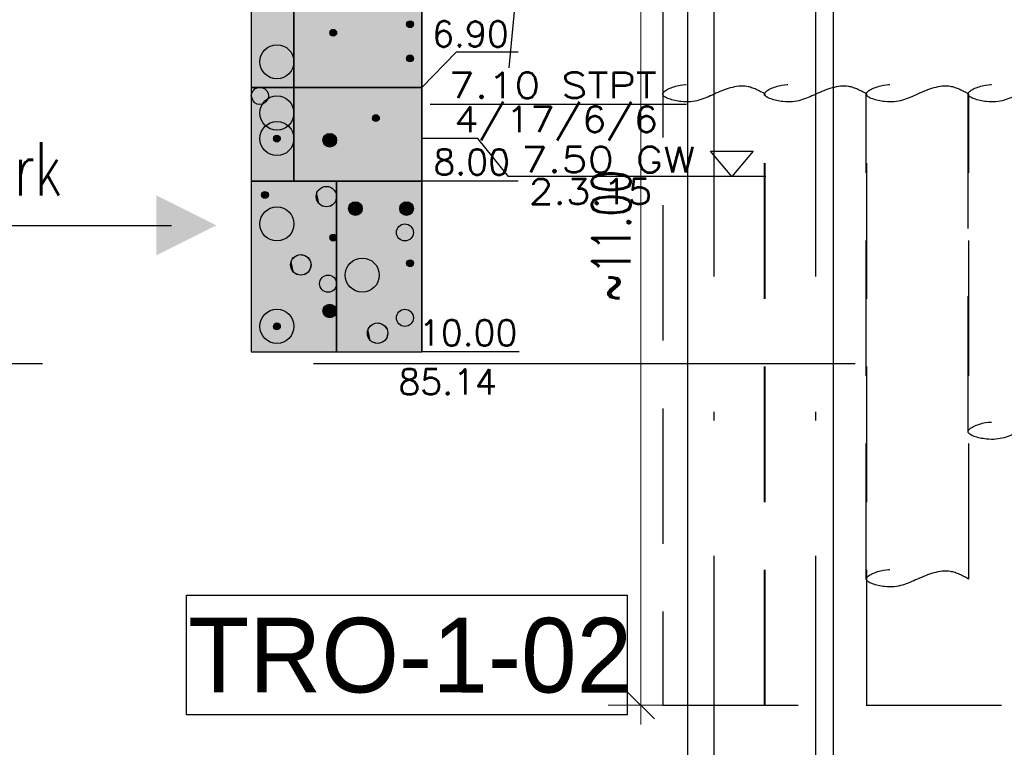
# Model space of a CAD drawing. Header units: metres. Extents: x 3458045 to 3462392, y 5482308 to 5484762.
# Tile 383 of 458: x 3461254 to 3461265, y 5483990 to 5483999. Entities that reach past the tile are written whole.
import ezdxf
from ezdxf.enums import TextEntityAlignment as Align

# ---------------------------------------------------------------- set-up
doc = ezdxf.new("R2010")
doc.units = ezdxf.units.M
doc.header["$PDMODE"] = 3
doc.header["$PDSIZE"] = 0.1
for name, pattern in [('AUSGEZOGEN', [2, 1, 1]), ('STRICHPUNKT2', [12.7, 6.35, -3.175, 0, -3.175]), ('VERDECKT', [9.525, 6.35, -3.175]), ('VERDECKT2', [4.7625, 3.175, -1.5875])]:
    doc.linetypes.add(name, pattern=pattern)
doc.layers.get('0').update_dxf_attribs({"linetype": 'CONTINUOUS'})
doc.layers.get('DEFPOINTS').update_dxf_attribs({"linetype": 'CONTINUOUS'})
for name, color, linetype in [('BAUER_BK 2014', 1, 'CONTINUOUS'), ('SP_BASF-Tunnel', 20, 'CONTINUOUS'), ('SP_BAUGRUBE-TEXT', 210, 'AUSGEZOGEN'), ('SP_BW5xx-SchutzbauwerkBASF', 7, 'VERDECKT2'), ('SP_TEXT', 2, 'CONTINUOUS'), ('SP_VERM', 1, 'CONTINUOUS'), ('WBExSyGr', 7, 'CONTINUOUS'), ('WBExSyTx', 7, 'CONTINUOUS'), ('WBObjGr', 7, 'CONTINUOUS'), ('WBObjSy', 7, 'CONTINUOUS'), ('WBObjTx', 7, 'CONTINUOUS')]:
    doc.layers.add(name, color=color, linetype=linetype)
doc.layers.add('SP_Höhenplan-Beschriftung-Linien', color=2, linetype='CONTINUOUS', lineweight=25)
doc.layers.add('SP_Höhenplan-Beschriftung-Linien-Bestandsgelände', color=7, linetype='CONTINUOUS', lineweight=25)
doc.styles.add('K_ISOCP', font='k_isocp.shx')
doc.styles.add('ROMANS', font='ROMANS')
doc.styles.add('SP_F', font='romans.shx', dxfattribs={"width": 0.7, "bigfont": 'sp_f.shx'})
doc.dimstyles.new('SOFI18$0', dxfattribs={"dimtxt": 1.8, "dimasz": 0.18, "dimexe": 0.9, "dimexo": 0.625, "dimgap": 0.486, "dimtad": 1, "dimdec": 3, "dimrnd": 0.001, "dimzin": 1, "dimdsep": 46, "dimtxsty": 'SP_F', "dimblk1": 'SOF_BEMSTR1', "dimblk2": 'SOF_BEMSTR2', "dimsah": 1, "dimcen": 1.8, "dimse1": 1, "dimse2": 1, "dimclrd": 1, "dimclre": 1, "dimclrt": 7, "dimaunit": 2, "dimazin": 0, "dimtfac": 1, "dimtdec": 3, "dimtmove": 0, "dimatfit": 3, "dimfxl": 1, "dimtolj": 1, "dimtzin": 0, "dimlwd": 0, "dimlwe": 0, "dimarcsym": 0})
doc.dimstyles.new('SOFI35$0', dxfattribs={"dimtxt": 3.5, "dimasz": 0.35, "dimexe": 0.9, "dimexo": 0.625, "dimgap": 0.945, "dimtad": 1, "dimdec": 3, "dimrnd": 0.001, "dimzin": 1, "dimdsep": 46, "dimtxsty": 'SP_F', "dimblk1": 'SOF_BEMSTR1', "dimblk2": 'SOF_BEMSTR2', "dimsah": 1, "dimcen": 3.5, "dimse1": 1, "dimse2": 1, "dimclrd": 1, "dimclre": 1, "dimclrt": 2, "dimaunit": 2, "dimazin": 0, "dimtfac": 1, "dimtdec": 3, "dimtmove": 0, "dimatfit": 3, "dimfxl": 1, "dimtolj": 1, "dimtzin": 0, "dimlwd": 0, "dimlwe": 0, "dimarcsym": 0})

# ---------------------------------------------------------------- blocks, each defined once
blk = doc.blocks.new('SOF_BEMSTR2')
at = {"color": 0, "linetype": 'ByBlock', "lineweight": -2}
for p, q in [((0, -20), (0, 8.5)), ((3.535, 3.535), (-3.535, -3.535)), ((-5, 0), (5, 0))]:
    blk.add_line(p, q, dxfattribs=at)
blk = doc.blocks.new('SOF_BEMSTR1')
at = {"color": 0, "linetype": 'ByBlock', "lineweight": -2}
for p, q in [((0, 20), (0, -8.5)), ((3.535, 3.535), (-3.535, -3.535)), ((-5, 0), (5, 0))]:
    blk.add_line(p, q, dxfattribs=at)
blk = doc.blocks.new('*D345')
at = {"layer": 'DEFPOINTS', "color": 0, "linetype": 'AUSGEZOGEN', "transparency": 16777216}
for p in [(3461253.184, 5483991.334), (3461263.184, 5483991.334), (3461263.184, 5483988.277)]:
    blk.add_point(p, dxfattribs=at)
at = {"layer": 'SP_VERM', "color": 1, "linetype": 'AUSGEZOGEN', "lineweight": 0, "transparency": 16777216}
blk.add_line((3461253.272, 5483988.277), (3461263.097, 5483988.277), dxfattribs=at)
at = {"layer": 'SP_VERM', "color": 1, "linetype": 'AUSGEZOGEN', "lineweight": 0, "transparency": 16777216, "xscale": 0.08750000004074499, "yscale": 0.08750000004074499, "zscale": 0.08750000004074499, "rotation": 180}
blk.add_blockref('SOF_BEMSTR2', (3461253.184, 5483988.277), dxfattribs=at)
at = {"layer": 'SP_VERM', "color": 1, "linetype": 'AUSGEZOGEN', "lineweight": 0, "transparency": 16777216, "xscale": 0.08750000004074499, "yscale": 0.08750000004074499, "zscale": 0.08750000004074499}
blk.add_blockref('SOF_BEMSTR1', (3461263.184, 5483988.277), dxfattribs=at)
at = {"layer": 'SP_VERM', "color": 2, "linetype": 'AUSGEZOGEN', "transparency": 16777216, "insert": (3461258.184, 5483988.951), "char_height": 0.875, "attachment_point": 5, "style": 'SP_F'}
blk.add_mtext('\\A1;\\A1;10.00{\\H.7x;\\S^ ;}', dxfattribs=at)
blk = doc.blocks.new('*D346')
at = {"layer": 'DEFPOINTS', "color": 0, "linetype": 'AUSGEZOGEN', "transparency": 16777216}
for p in [(3461263.184, 5483991.334), (3461273.184, 5483991.334), (3461273.184, 5483988.277)]:
    blk.add_point(p, dxfattribs=at)
at = {"layer": 'SP_VERM', "color": 1, "linetype": 'AUSGEZOGEN', "lineweight": 0, "transparency": 16777216}
blk.add_line((3461263.272, 5483988.277), (3461273.097, 5483988.277), dxfattribs=at)
at = {"layer": 'SP_VERM', "color": 1, "linetype": 'AUSGEZOGEN', "lineweight": 0, "transparency": 16777216, "xscale": 0.08750000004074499, "yscale": 0.08750000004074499, "zscale": 0.08750000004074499, "rotation": 180}
blk.add_blockref('SOF_BEMSTR2', (3461263.184, 5483988.277), dxfattribs=at)
at = {"layer": 'SP_VERM', "color": 1, "linetype": 'AUSGEZOGEN', "lineweight": 0, "transparency": 16777216, "xscale": 0.08750000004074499, "yscale": 0.08750000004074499, "zscale": 0.08750000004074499}
blk.add_blockref('SOF_BEMSTR1', (3461273.184, 5483988.277), dxfattribs=at)
at = {"layer": 'SP_VERM', "color": 2, "linetype": 'AUSGEZOGEN', "transparency": 16777216, "insert": (3461268.184, 5483988.951), "char_height": 0.875, "attachment_point": 5, "style": 'SP_F'}
blk.add_mtext('\\A1;\\A1;10.00{\\H.7x;\\S^ ;}', dxfattribs=at)
blk = doc.blocks.new('SOFI-PFV')
at = {"color": 0, "linetype": 'Continuous'}
blk.add_solid([(-0.0625, 0.125), (0.0625, 0.125), (0, 0)], dxfattribs=at)
blk = doc.blocks.new('*D436')
at = {"layer": 'DEFPOINTS', "color": 0, "linetype": 'AUSGEZOGEN', "transparency": 16777216}
for p in [(3461260.926, 5484001.787), (3461263.794, 5484001.787), (3461263.794, 5483990.787)]:
    blk.add_point(p, dxfattribs=at)
at = {"layer": 'SP_VERM', "color": 1, "linetype": 'AUSGEZOGEN', "lineweight": 0, "transparency": 16777216}
blk.add_line((3461260.926, 5483990.832), (3461260.926, 5484001.742), dxfattribs=at)
at = {"layer": 'SP_VERM', "color": 1, "linetype": 'AUSGEZOGEN', "lineweight": 0, "transparency": 16777216, "xscale": 0.0450000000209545, "yscale": 0.0450000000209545, "zscale": 0.0450000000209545}
for name, p, rotation in [('SOF_BEMSTR2', (3461260.926, 5484001.787), 90), ('SOF_BEMSTR1', (3461260.926, 5483990.787), 270)]:
    blk.add_blockref(name, p, dxfattribs=dict(at, rotation=rotation))
at = {"layer": 'SP_VERM', "color": 7, "linetype": 'AUSGEZOGEN', "transparency": 16777216, "insert": (3461260.579, 5483996.287), "char_height": 0.45, "attachment_point": 5, "rotation": 90, "style": 'SP_F'}
blk.add_mtext('\\A1;\\A1;~11.00', dxfattribs=at)
blk = doc.blocks.new('A$C78052E65')
at = {"layer": 'WBExSyGr', "color": 7, "linetype": 'Continuous'}
blk.add_lwpolyline([(0.0978, -7.1), (-2.9022, -7.1)], dxfattribs=at)
at = {"layer": 'WBExSyGr', "color": 5, "linetype": 'Continuous'}
for points in [[(-1.9849, -7.9458), (-2.3439, -7.5), (-2.9969, -7.5)], [(0.6309, -7.9458), (0.3809, -7.6458), (0.8809, -7.6458), (0.6309, -7.9458)], [(1.0308, -7.9458), (-1.9849, -7.9458)]]:
    blk.add_lwpolyline(points, dxfattribs=at)
at = {"layer": 'WBObjGr', "color": 7, "linetype": 'Continuous'}
for points in [[(-5, 0), (-5, -10)], [(-3, 0), (-3, -10)], [(-1.8712, -6.4864), (-2, -6.4864), (-2.6, -6.4864), (-3, -6.9)], [(-5, -6.9), (-3, -6.9)], [(-5, -8), (-3, -8)], [(-1.8712, -8), (-2, -8), (-2.6, -8), (-3, -8)], [(-5, -10), (-3, -10)], [(-1.8618, -10), (-2, -10), (-2.6, -10), (-3, -10)]]:
    blk.add_lwpolyline(points, dxfattribs=at)
at = {"layer": 'WBObjSy', "color": 2, "linetype": 'Continuous'}
for points in [[(-4.5, -6.9), (-4.5, -5.1), (-5, -5.1), (-5, -6.9), (-4.5, -6.9)], [(-4.5, -8), (-4.5, -6.9), (-5, -6.9), (-5, -8), (-4.5, -8)], [(-4, -10), (-4, -8), (-5, -8), (-5, -10), (-4, -10)]]:
    blk.add_lwpolyline(points, dxfattribs=at)
at = {"layer": 'WBObjSy', "color": 7, "linetype": 'Continuous'}
for points in [[(-3, -6.9), (-3, -5.1), (-5, -5.1), (-5, -6.9), (-3, -6.9)], [(-3, -8), (-3, -6.9), (-5, -6.9), (-5, -8), (-3, -8)], [(-5, -7), (-4.994, -6.969), (-4.98, -6.9412), (-4.958, -6.919), (-4.93, -6.9048), (-4.9, -6.9), (-4.868, -6.9048), (-4.84, -6.919), (-4.818, -6.9412), (-4.804, -6.969), (-4.8, -7), (-4.804, -7.031), (-4.818, -7.0588), (-4.84, -7.081), (-4.868, -7.0952), (-4.9, -7.1), (-4.93, -7.0952), (-4.958, -7.081), (-4.98, -7.0588), (-5, -7)], [(-3, -10), (-3, -8), (-5, -8), (-5, -10), (-3, -10)]]:
    blk.add_lwpolyline(points, dxfattribs=at)
at = {"layer": 'WBObjSy', "color": 30, "linetype": 'Continuous'}
for points in [[(-3, -6.9), (-3, -5.1), (-4.5, -5.1), (-4.5, -6.9), (-3, -6.9)], [(-3, -8), (-3, -6.9), (-4.5, -6.9), (-4.5, -8), (-3, -8)], [(-3, -10), (-3, -8), (-4, -8), (-4, -10), (-3, -10)]]:
    blk.add_lwpolyline(points, dxfattribs=at)
at = {"layer": 'WBObjSy', "color": 7, "linetype": 'Continuous'}
for centre, radius in [((-4.04, -6.26), 0.04), ((-3.14, -6.16), 0.04), ((-4.7, -6.6), 0.2), ((-3.14, -6.56), 0.04), ((-4.7, -7.2), 0.2), ((-3.54, -7.26), 0.04), ((-4.7, -7.5), 0.2), ((-4.7, -7.5), 0.04), ((-4.08, -7.52), 0.08), ((-4.12, -8.18), 0.12), ((-4.84, -8.16), 0.04), ((-4.7, -8.5), 0.2), ((-3.78, -8.32), 0.08), ((-3.18, -8.32), 0.08), ((-3.2, -8.6), 0.1), ((-4.04, -8.66), 0.04), ((-4.42, -8.98), 0.12), ((-3.7, -9.1), 0.2), ((-3.14, -8.96), 0.04), ((-4.1, -9.2), 0.1), ((-4.08, -9.52), 0.08), ((-4.7, -9.7), 0.2), ((-4.7, -9.7), 0.2), ((-3.2, -9.6), 0.1), ((-4.7, -9.7), 0.04), ((-3.52, -9.78), 0.12)]:
    blk.add_circle(centre, radius, dxfattribs=at)
at = {"layer": 'WBObjSy', "color": 50, "linetype": 'Continuous'}
for points in [[(-4.5, -6.9), (-4.5, -5.1), (-5, -6.9), (-5, -5.1)], [(-4.5, -8), (-4.5, -6.9), (-5, -8), (-5, -6.9)], [(-4, -10), (-4, -8), (-5, -10), (-5, -8)]]:
    blk.add_solid(points, dxfattribs=at)
at = {"layer": 'WBObjSy', "color": 30, "linetype": 'Continuous'}
for points in [[(-3, -6.9), (-3, -5.1), (-4.5, -6.9), (-4.5, -5.1)], [(-3, -8), (-3, -6.9), (-4.5, -8), (-4.5, -6.9)], [(-3, -10), (-3, -8), (-4, -10), (-4, -8)]]:
    blk.add_solid(points, dxfattribs=at)
at = {"layer": 'WBObjSy', "color": 7, "linetype": 'Continuous'}
for points in [[(-4.076, -6.2438), (-4.066, -6.2302), (-4.052, -6.222)], [(-4.076, -6.2438), (-4.052, -6.222), (-4.02, -6.2254)], [(-4.066, -6.2898), (-4.076, -6.2438), (-4.02, -6.2254)], [(-4.066, -6.2302), (-4.06, -6.2254), (-4.052, -6.222)], [(-4.02, -6.2254), (-4.008, -6.2836), (-4.066, -6.2898)], [(-4.052, -6.222), (-4.044, -6.2202), (-4.036, -6.2202)], [(-4.052, -6.222), (-4.036, -6.2202), (-4.02, -6.2254)], [(-4.036, -6.2202), (-4.028, -6.222), (-4.02, -6.2254)], [(-4.02, -6.2254), (-4.012, -6.2302), (-4.008, -6.2364)], [(-4.02, -6.2254), (-4.008, -6.2364), (-4, -6.2516)], [(-4.02, -6.2254), (-4, -6.2516), (-4.008, -6.2836)], [(-3.18, -6.16), (-3.178, -6.1516), (-3.176, -6.1438)], [(-3.176, -6.1762), (-3.18, -6.16), (-3.176, -6.1438)], [(-3.176, -6.1438), (-3.166, -6.1302), (-3.152, -6.122)], [(-3.176, -6.1438), (-3.152, -6.122), (-3.12, -6.1254)], [(-3.166, -6.1898), (-3.176, -6.1438), (-3.12, -6.1254)], [(-3.176, -6.1438), (-3.172, -6.1364), (-3.166, -6.1302)], [(-3.166, -6.1898), (-3.176, -6.1762), (-3.176, -6.1438)], [(-3.166, -6.1898), (-3.172, -6.1836), (-3.176, -6.1762)], [(-3.166, -6.1302), (-3.16, -6.1254), (-3.152, -6.122)], [(-3.12, -6.1254), (-3.108, -6.1836), (-3.166, -6.1898)], [(-3.108, -6.1836), (-3.136, -6.1998), (-3.166, -6.1898)], [(-3.152, -6.198), (-3.16, -6.1946), (-3.166, -6.1898)], [(-3.136, -6.1998), (-3.152, -6.198), (-3.166, -6.1898)], [(-3.152, -6.122), (-3.144, -6.1202), (-3.136, -6.1202)], [(-3.152, -6.122), (-3.136, -6.1202), (-3.12, -6.1254)], [(-3.136, -6.1998), (-3.144, -6.1998), (-3.152, -6.198)], [(-3.136, -6.1202), (-3.128, -6.122), (-3.12, -6.1254)], [(-3.108, -6.1836), (-3.12, -6.1946), (-3.136, -6.1998)], [(-3.12, -6.1946), (-3.128, -6.198), (-3.136, -6.1998)], [(-3.12, -6.1254), (-3.112, -6.1302), (-3.108, -6.1364)], [(-3.12, -6.1254), (-3.108, -6.1364), (-3.1, -6.1516)], [(-3.12, -6.1254), (-3.1, -6.1516), (-3.108, -6.1836)], [(-3.108, -6.1836), (-3.112, -6.1898), (-3.12, -6.1946)], [(-3.108, -6.1364), (-3.104, -6.1438), (-3.1, -6.1516)], [(-3.1, -6.1516), (-3.1, -6.1684), (-3.108, -6.1836)], [(-3.1, -6.1684), (-3.104, -6.1762), (-3.108, -6.1836)], [(-3.1, -6.1516), (-3.1, -6.16), (-3.1, -6.1684)], [(-4.08, -6.26), (-4.078, -6.2516), (-4.076, -6.2438)], [(-4.076, -6.2762), (-4.08, -6.26), (-4.076, -6.2438)], [(-4.076, -6.2438), (-4.072, -6.2364), (-4.066, -6.2302)], [(-4.066, -6.2898), (-4.076, -6.2762), (-4.076, -6.2438)], [(-4.066, -6.2898), (-4.072, -6.2836), (-4.076, -6.2762)], [(-4.008, -6.2836), (-4.036, -6.2998), (-4.066, -6.2898)], [(-4.052, -6.298), (-4.06, -6.2946), (-4.066, -6.2898)], [(-4.036, -6.2998), (-4.052, -6.298), (-4.066, -6.2898)], [(-4.036, -6.2998), (-4.044, -6.2998), (-4.052, -6.298)], [(-4.008, -6.2836), (-4.02, -6.2946), (-4.036, -6.2998)], [(-4.02, -6.2946), (-4.028, -6.298), (-4.036, -6.2998)], [(-4.008, -6.2836), (-4.012, -6.2898), (-4.02, -6.2946)], [(-4.008, -6.2364), (-4.004, -6.2438), (-4, -6.2516)], [(-4, -6.2516), (-4, -6.2684), (-4.008, -6.2836)], [(-4, -6.2684), (-4.004, -6.2762), (-4.008, -6.2836)], [(-4, -6.2516), (-4, -6.26), (-4, -6.2684)], [(-3.18, -6.56), (-3.178, -6.5516), (-3.176, -6.5438)], [(-3.176, -6.5762), (-3.18, -6.56), (-3.176, -6.5438)], [(-3.176, -6.5438), (-3.166, -6.5302), (-3.152, -6.522)], [(-3.176, -6.5438), (-3.152, -6.522), (-3.12, -6.5254)], [(-3.166, -6.5898), (-3.176, -6.5438), (-3.12, -6.5254)], [(-3.176, -6.5438), (-3.172, -6.5364), (-3.166, -6.5302)], [(-3.166, -6.5898), (-3.176, -6.5762), (-3.176, -6.5438)], [(-3.166, -6.5898), (-3.172, -6.5836), (-3.176, -6.5762)], [(-3.166, -6.5302), (-3.16, -6.5254), (-3.152, -6.522)], [(-3.12, -6.5254), (-3.108, -6.5836), (-3.166, -6.5898)], [(-3.152, -6.522), (-3.144, -6.5202), (-3.136, -6.5202)], [(-3.152, -6.522), (-3.136, -6.5202), (-3.12, -6.5254)], [(-3.136, -6.5202), (-3.128, -6.522), (-3.12, -6.5254)], [(-3.12, -6.5254), (-3.112, -6.5302), (-3.108, -6.5364)], [(-3.12, -6.5254), (-3.108, -6.5364), (-3.1, -6.5516)], [(-3.12, -6.5254), (-3.1, -6.5516), (-3.108, -6.5836)], [(-3.108, -6.5364), (-3.104, -6.5438), (-3.1, -6.5516)], [(-3.1, -6.5516), (-3.1, -6.5684), (-3.108, -6.5836)], [(-3.1, -6.5684), (-3.104, -6.5762), (-3.108, -6.5836)], [(-3.1, -6.5516), (-3.1, -6.56), (-3.1, -6.5684)], [(-3.108, -6.5836), (-3.136, -6.5998), (-3.166, -6.5898)], [(-3.152, -6.598), (-3.16, -6.5946), (-3.166, -6.5898)], [(-3.136, -6.5998), (-3.152, -6.598), (-3.166, -6.5898)], [(-3.136, -6.5998), (-3.144, -6.5998), (-3.152, -6.598)], [(-3.108, -6.5836), (-3.12, -6.5946), (-3.136, -6.5998)], [(-3.12, -6.5946), (-3.128, -6.598), (-3.136, -6.5998)], [(-3.108, -6.5836), (-3.112, -6.5898), (-3.12, -6.5946)], [(-3.58, -7.26), (-3.578, -7.2516), (-3.576, -7.2438)], [(-3.576, -7.2762), (-3.58, -7.26), (-3.576, -7.2438)], [(-3.576, -7.2438), (-3.566, -7.2302), (-3.552, -7.222)], [(-3.576, -7.2438), (-3.552, -7.222), (-3.52, -7.2254)], [(-3.566, -7.2898), (-3.576, -7.2438), (-3.52, -7.2254)], [(-3.576, -7.2438), (-3.572, -7.2364), (-3.566, -7.2302)], [(-3.566, -7.2898), (-3.576, -7.2762), (-3.576, -7.2438)], [(-3.566, -7.2302), (-3.56, -7.2254), (-3.552, -7.222)], [(-3.52, -7.2254), (-3.508, -7.2836), (-3.566, -7.2898)], [(-3.552, -7.222), (-3.544, -7.2202), (-3.536, -7.2202)], [(-3.552, -7.222), (-3.536, -7.2202), (-3.52, -7.2254)], [(-3.536, -7.2202), (-3.528, -7.222), (-3.52, -7.2254)], [(-3.52, -7.2254), (-3.512, -7.2302), (-3.508, -7.2364)], [(-3.52, -7.2254), (-3.508, -7.2364), (-3.5, -7.2516)], [(-3.52, -7.2254), (-3.5, -7.2516), (-3.508, -7.2836)], [(-3.508, -7.2364), (-3.504, -7.2438), (-3.5, -7.2516)], [(-3.5, -7.2516), (-3.5, -7.2684), (-3.508, -7.2836)], [(-3.5, -7.2684), (-3.504, -7.2762), (-3.508, -7.2836)], [(-3.5, -7.2516), (-3.5, -7.26), (-3.5, -7.2684)], [(-3.566, -7.2898), (-3.572, -7.2836), (-3.576, -7.2762)], [(-3.508, -7.2836), (-3.536, -7.2998), (-3.566, -7.2898)], [(-3.552, -7.298), (-3.56, -7.2946), (-3.566, -7.2898)], [(-3.536, -7.2998), (-3.552, -7.298), (-3.566, -7.2898)], [(-3.536, -7.2998), (-3.544, -7.2998), (-3.552, -7.298)], [(-3.508, -7.2836), (-3.52, -7.2946), (-3.536, -7.2998)], [(-3.52, -7.2946), (-3.528, -7.298), (-3.536, -7.2998)], [(-3.508, -7.2836), (-3.512, -7.2898), (-3.52, -7.2946)], [(-4.74, -7.5), (-4.738, -7.4916), (-4.736, -7.4838)], [(-4.736, -7.5162), (-4.74, -7.5), (-4.736, -7.4838)], [(-4.736, -7.4838), (-4.726, -7.4702), (-4.712, -7.462)], [(-4.736, -7.4838), (-4.712, -7.462), (-4.68, -7.4654)], [(-4.726, -7.5298), (-4.736, -7.4838), (-4.68, -7.4654)], [(-4.736, -7.4838), (-4.732, -7.4764), (-4.726, -7.4702)], [(-4.726, -7.5298), (-4.736, -7.5162), (-4.736, -7.4838)], [(-4.726, -7.4702), (-4.72, -7.4654), (-4.712, -7.462)], [(-4.68, -7.4654), (-4.668, -7.5236), (-4.726, -7.5298)], [(-4.712, -7.462), (-4.704, -7.4602), (-4.696, -7.4602)], [(-4.712, -7.462), (-4.696, -7.4602), (-4.68, -7.4654)], [(-4.696, -7.4602), (-4.688, -7.462), (-4.68, -7.4654)], [(-4.68, -7.4654), (-4.672, -7.4702), (-4.668, -7.4764)], [(-4.68, -7.4654), (-4.668, -7.4764), (-4.66, -7.4916)], [(-4.68, -7.4654), (-4.66, -7.4916), (-4.668, -7.5236)], [(-4.668, -7.4764), (-4.664, -7.4838), (-4.66, -7.4916)], [(-4.66, -7.4916), (-4.66, -7.5084), (-4.668, -7.5236)], [(-4.66, -7.4916), (-4.66, -7.5), (-4.66, -7.5084)], [(-4.16, -7.52), (-4.158, -7.5034), (-4.152, -7.4874)], [(-4.152, -7.5526), (-4.16, -7.52), (-4.152, -7.4874)], [(-4.152, -7.4874), (-4.134, -7.4606), (-4.104, -7.444)], [(-4.152, -7.4874), (-4.104, -7.444), (-4.04, -7.4508)], [(-4.134, -7.5794), (-4.152, -7.4874), (-4.04, -7.4508)], [(-4.152, -7.4874), (-4.144, -7.473), (-4.134, -7.4606)], [(-4.134, -7.5794), (-4.152, -7.5526), (-4.152, -7.4874)], [(-4.134, -7.4606), (-4.12, -7.4508), (-4.104, -7.444)], [(-4.04, -7.4508), (-4.016, -7.567), (-4.134, -7.5794)], [(-4.104, -7.444), (-4.088, -7.4404), (-4.072, -7.4404)], [(-4.104, -7.444), (-4.072, -7.4404), (-4.04, -7.4508)], [(-4.072, -7.4404), (-4.056, -7.444), (-4.04, -7.4508)], [(-4.04, -7.4508), (-4.026, -7.4606), (-4.016, -7.473)], [(-4.04, -7.4508), (-4.016, -7.473), (-4.002, -7.5034)], [(-4.04, -7.4508), (-4.002, -7.5034), (-4.016, -7.567)], [(-4.016, -7.473), (-4.006, -7.4874), (-4.002, -7.5034)], [(-4.726, -7.5298), (-4.732, -7.5236), (-4.736, -7.5162)], [(-4.668, -7.5236), (-4.696, -7.5398), (-4.726, -7.5298)], [(-4.712, -7.538), (-4.72, -7.5346), (-4.726, -7.5298)], [(-4.696, -7.5398), (-4.712, -7.538), (-4.726, -7.5298)], [(-4.696, -7.5398), (-4.704, -7.5398), (-4.712, -7.538)], [(-4.668, -7.5236), (-4.68, -7.5346), (-4.696, -7.5398)], [(-4.68, -7.5346), (-4.688, -7.538), (-4.696, -7.5398)], [(-4.668, -7.5236), (-4.672, -7.5298), (-4.68, -7.5346)], [(-4.66, -7.5084), (-4.664, -7.5162), (-4.668, -7.5236)], [(-4.134, -7.5794), (-4.144, -7.567), (-4.152, -7.5526)], [(-4.016, -7.567), (-4.072, -7.5996), (-4.134, -7.5794)], [(-4.104, -7.596), (-4.12, -7.5892), (-4.134, -7.5794)], [(-4.072, -7.5996), (-4.104, -7.596), (-4.134, -7.5794)], [(-4.072, -7.5996), (-4.088, -7.5996), (-4.104, -7.596)], [(-4.016, -7.567), (-4.04, -7.5892), (-4.072, -7.5996)], [(-4.04, -7.5892), (-4.056, -7.596), (-4.072, -7.5996)], [(-4.016, -7.567), (-4.026, -7.5794), (-4.04, -7.5892)], [(-4.002, -7.5034), (-4.002, -7.5366), (-4.016, -7.567)], [(-4.002, -7.5366), (-4.006, -7.5526), (-4.016, -7.567)], [(-4.002, -7.5034), (-4, -7.52), (-4.002, -7.5366)], [(-4.23, -8.1312), (-4.2, -8.0908), (-4.156, -8.0658)], [(-4.23, -8.1312), (-4.156, -8.0658), (-4.06, -8.076)], [(-4.2, -8.2692), (-4.23, -8.1312), (-4.06, -8.076)], [(-4.2, -8.0908), (-4.18, -8.076), (-4.156, -8.0658)], [(-4.06, -8.076), (-4.022, -8.2506), (-4.2, -8.2692)], [(-4.156, -8.0658), (-4.132, -8.0606), (-4.108, -8.0606)], [(-4.156, -8.0658), (-4.108, -8.0606), (-4.06, -8.076)], [(-4.108, -8.0606), (-4.082, -8.0658), (-4.06, -8.076)], [(-4.06, -8.076), (-4.04, -8.0908), (-4.022, -8.1094)], [(-4.06, -8.076), (-4.022, -8.1094), (-4.002, -8.155)], [(-4.06, -8.076), (-4.002, -8.155), (-4.022, -8.2506)], [(-4.88, -8.16), (-4.878, -8.1516), (-4.876, -8.1438)], [(-4.876, -8.1762), (-4.88, -8.16), (-4.876, -8.1438)], [(-4.876, -8.1438), (-4.866, -8.1302), (-4.852, -8.122)], [(-4.876, -8.1438), (-4.852, -8.122), (-4.82, -8.1254)], [(-4.866, -8.1898), (-4.876, -8.1438), (-4.82, -8.1254)], [(-4.876, -8.1438), (-4.872, -8.1364), (-4.866, -8.1302)], [(-4.866, -8.1898), (-4.876, -8.1762), (-4.876, -8.1438)], [(-4.866, -8.1898), (-4.872, -8.1836), (-4.876, -8.1762)], [(-4.866, -8.1302), (-4.86, -8.1254), (-4.852, -8.122)], [(-4.82, -8.1254), (-4.808, -8.1836), (-4.866, -8.1898)], [(-4.808, -8.1836), (-4.836, -8.1998), (-4.866, -8.1898)], [(-4.852, -8.198), (-4.86, -8.1946), (-4.866, -8.1898)], [(-4.836, -8.1998), (-4.852, -8.198), (-4.866, -8.1898)], [(-4.852, -8.122), (-4.844, -8.1202), (-4.836, -8.1202)], [(-4.852, -8.122), (-4.836, -8.1202), (-4.82, -8.1254)], [(-4.836, -8.1202), (-4.828, -8.122), (-4.82, -8.1254)], [(-4.808, -8.1836), (-4.82, -8.1946), (-4.836, -8.1998)], [(-4.82, -8.1254), (-4.812, -8.1302), (-4.808, -8.1364)], [(-4.82, -8.1254), (-4.808, -8.1364), (-4.8, -8.1516)], [(-4.82, -8.1254), (-4.8, -8.1516), (-4.808, -8.1836)], [(-4.808, -8.1836), (-4.812, -8.1898), (-4.82, -8.1946)], [(-4.808, -8.1364), (-4.804, -8.1438), (-4.8, -8.1516)], [(-4.8, -8.1516), (-4.8, -8.1684), (-4.808, -8.1836)], [(-4.8, -8.1684), (-4.804, -8.1762), (-4.808, -8.1836)], [(-4.8, -8.1516), (-4.8, -8.16), (-4.8, -8.1684)], [(-4.24, -8.18), (-4.238, -8.155), (-4.23, -8.1312)], [(-4.23, -8.2288), (-4.24, -8.18), (-4.23, -8.1312)], [(-4.23, -8.1312), (-4.216, -8.1094), (-4.2, -8.0908)], [(-4.2, -8.2692), (-4.23, -8.2288), (-4.23, -8.1312)], [(-4.022, -8.1094), (-4.01, -8.1312), (-4.002, -8.155)], [(-4.002, -8.155), (-4.002, -8.205), (-4.022, -8.2506)], [(-4.002, -8.155), (-4, -8.18), (-4.002, -8.205)], [(-4.836, -8.1998), (-4.844, -8.1998), (-4.852, -8.198)], [(-4.82, -8.1946), (-4.828, -8.198), (-4.836, -8.1998)], [(-4.2, -8.2692), (-4.216, -8.2506), (-4.23, -8.2288)], [(-4.022, -8.2506), (-4.108, -8.2994), (-4.2, -8.2692)], [(-4.156, -8.2942), (-4.18, -8.284), (-4.2, -8.2692)], [(-4.108, -8.2994), (-4.156, -8.2942), (-4.2, -8.2692)], [(-4.108, -8.2994), (-4.132, -8.2994), (-4.156, -8.2942)], [(-4.022, -8.2506), (-4.06, -8.284), (-4.108, -8.2994)], [(-4.06, -8.284), (-4.082, -8.2942), (-4.108, -8.2994)], [(-4.022, -8.2506), (-4.04, -8.2692), (-4.06, -8.284)], [(-4.002, -8.205), (-4.01, -8.2288), (-4.022, -8.2506)], [(-3.86, -8.32), (-3.858, -8.3034), (-3.852, -8.2874)], [(-3.852, -8.3526), (-3.86, -8.32), (-3.852, -8.2874)], [(-3.852, -8.2874), (-3.834, -8.2606), (-3.804, -8.244)], [(-3.852, -8.2874), (-3.804, -8.244), (-3.74, -8.2508)], [(-3.834, -8.3794), (-3.852, -8.2874), (-3.74, -8.2508)], [(-3.852, -8.2874), (-3.844, -8.273), (-3.834, -8.2606)], [(-3.834, -8.3794), (-3.852, -8.3526), (-3.852, -8.2874)], [(-3.834, -8.2606), (-3.82, -8.2508), (-3.804, -8.244)], [(-3.74, -8.2508), (-3.716, -8.367), (-3.834, -8.3794)], [(-3.804, -8.244), (-3.788, -8.2404), (-3.772, -8.2404)], [(-3.804, -8.244), (-3.772, -8.2404), (-3.74, -8.2508)], [(-3.772, -8.2404), (-3.756, -8.244), (-3.74, -8.2508)], [(-3.74, -8.2508), (-3.726, -8.2606), (-3.716, -8.273)], [(-3.74, -8.2508), (-3.716, -8.273), (-3.702, -8.3034)], [(-3.74, -8.2508), (-3.702, -8.3034), (-3.716, -8.367)], [(-3.716, -8.273), (-3.706, -8.2874), (-3.702, -8.3034)], [(-3.702, -8.3034), (-3.702, -8.3366), (-3.716, -8.367)], [(-3.702, -8.3034), (-3.7, -8.32), (-3.702, -8.3366)], [(-3.26, -8.32), (-3.258, -8.3034), (-3.252, -8.2874)], [(-3.252, -8.3526), (-3.26, -8.32), (-3.252, -8.2874)], [(-3.252, -8.2874), (-3.234, -8.2606), (-3.204, -8.244)], [(-3.252, -8.2874), (-3.204, -8.244), (-3.14, -8.2508)], [(-3.234, -8.3794), (-3.252, -8.2874), (-3.14, -8.2508)], [(-3.252, -8.2874), (-3.244, -8.273), (-3.234, -8.2606)], [(-3.234, -8.3794), (-3.252, -8.3526), (-3.252, -8.2874)], [(-3.234, -8.2606), (-3.22, -8.2508), (-3.204, -8.244)], [(-3.14, -8.2508), (-3.116, -8.367), (-3.234, -8.3794)], [(-3.204, -8.244), (-3.188, -8.2404), (-3.172, -8.2404)], [(-3.204, -8.244), (-3.172, -8.2404), (-3.14, -8.2508)], [(-3.172, -8.2404), (-3.156, -8.244), (-3.14, -8.2508)], [(-3.14, -8.2508), (-3.126, -8.2606), (-3.116, -8.273)], [(-3.14, -8.2508), (-3.116, -8.273), (-3.102, -8.3034)], [(-3.14, -8.2508), (-3.102, -8.3034), (-3.116, -8.367)], [(-3.116, -8.273), (-3.106, -8.2874), (-3.102, -8.3034)], [(-3.102, -8.3034), (-3.102, -8.3366), (-3.116, -8.367)], [(-3.102, -8.3034), (-3.1, -8.32), (-3.102, -8.3366)], [(-3.834, -8.3794), (-3.844, -8.367), (-3.852, -8.3526)], [(-3.716, -8.367), (-3.772, -8.3996), (-3.834, -8.3794)], [(-3.804, -8.396), (-3.82, -8.3892), (-3.834, -8.3794)], [(-3.772, -8.3996), (-3.804, -8.396), (-3.834, -8.3794)], [(-3.772, -8.3996), (-3.788, -8.3996), (-3.804, -8.396)], [(-3.716, -8.367), (-3.74, -8.3892), (-3.772, -8.3996)], [(-3.74, -8.3892), (-3.756, -8.396), (-3.772, -8.3996)], [(-3.716, -8.367), (-3.726, -8.3794), (-3.74, -8.3892)], [(-3.702, -8.3366), (-3.706, -8.3526), (-3.716, -8.367)], [(-3.234, -8.3794), (-3.244, -8.367), (-3.252, -8.3526)], [(-3.116, -8.367), (-3.172, -8.3996), (-3.234, -8.3794)], [(-3.204, -8.396), (-3.22, -8.3892), (-3.234, -8.3794)], [(-3.172, -8.3996), (-3.204, -8.396), (-3.234, -8.3794)], [(-3.172, -8.3996), (-3.188, -8.3996), (-3.204, -8.396)], [(-3.116, -8.367), (-3.14, -8.3892), (-3.172, -8.3996)], [(-3.14, -8.3892), (-3.156, -8.396), (-3.172, -8.3996)], [(-3.116, -8.367), (-3.126, -8.3794), (-3.14, -8.3892)], [(-3.102, -8.3366), (-3.106, -8.3526), (-3.116, -8.367)], [(-4.08, -8.66), (-4.078, -8.6516), (-4.076, -8.6438)], [(-4.076, -8.6762), (-4.08, -8.66), (-4.076, -8.6438)], [(-4.076, -8.6438), (-4.066, -8.6302), (-4.052, -8.622)], [(-4.076, -8.6438), (-4.052, -8.622), (-4.02, -8.6254)], [(-4.066, -8.6898), (-4.076, -8.6438), (-4.02, -8.6254)], [(-4.076, -8.6438), (-4.072, -8.6364), (-4.066, -8.6302)], [(-4.066, -8.6898), (-4.076, -8.6762), (-4.076, -8.6438)], [(-4.066, -8.6302), (-4.06, -8.6254), (-4.052, -8.622)], [(-4.02, -8.6254), (-4.008, -8.6836), (-4.066, -8.6898)], [(-4.052, -8.622), (-4.044, -8.6202), (-4.036, -8.6202)], [(-4.052, -8.622), (-4.036, -8.6202), (-4.02, -8.6254)], [(-4.036, -8.6202), (-4.028, -8.622), (-4.02, -8.6254)], [(-4.02, -8.6254), (-4.012, -8.6302), (-4.008, -8.6364)], [(-4.02, -8.6254), (-4.008, -8.6364), (-4, -8.6516)], [(-4.02, -8.6254), (-4, -8.6516), (-4.008, -8.6836)], [(-4.008, -8.6364), (-4.004, -8.6438), (-4, -8.6516)], [(-4, -8.6516), (-4, -8.6684), (-4.008, -8.6836)], [(-4, -8.6516), (-4, -8.66), (-4, -8.6684)], [(-4.066, -8.6898), (-4.072, -8.6836), (-4.076, -8.6762)], [(-4.008, -8.6836), (-4.036, -8.6998), (-4.066, -8.6898)], [(-4.052, -8.698), (-4.06, -8.6946), (-4.066, -8.6898)], [(-4.036, -8.6998), (-4.052, -8.698), (-4.066, -8.6898)], [(-4.036, -8.6998), (-4.044, -8.6998), (-4.052, -8.698)], [(-4.008, -8.6836), (-4.02, -8.6946), (-4.036, -8.6998)], [(-4.02, -8.6946), (-4.028, -8.698), (-4.036, -8.6998)], [(-4.008, -8.6836), (-4.012, -8.6898), (-4.02, -8.6946)], [(-4, -8.6684), (-4.004, -8.6762), (-4.008, -8.6836)], [(-4.53, -8.9312), (-4.5, -8.8908), (-4.456, -8.8658)], [(-4.53, -8.9312), (-4.456, -8.8658), (-4.36, -8.876)], [(-4.5, -9.0692), (-4.53, -8.9312), (-4.36, -8.876)], [(-4.5, -8.8908), (-4.48, -8.876), (-4.456, -8.8658)], [(-4.36, -8.876), (-4.322, -9.0506), (-4.5, -9.0692)], [(-4.456, -8.8658), (-4.432, -8.8606), (-4.408, -8.8606)], [(-4.456, -8.8658), (-4.408, -8.8606), (-4.36, -8.876)], [(-4.408, -8.8606), (-4.382, -8.8658), (-4.36, -8.876)], [(-4.36, -8.876), (-4.34, -8.8908), (-4.322, -8.9094)], [(-4.36, -8.876), (-4.322, -8.9094), (-4.302, -8.955)], [(-4.36, -8.876), (-4.302, -8.955), (-4.322, -9.0506)], [(-4.54, -8.98), (-4.538, -8.955), (-4.53, -8.9312)], [(-4.53, -9.0288), (-4.54, -8.98), (-4.53, -8.9312)], [(-4.53, -8.9312), (-4.516, -8.9094), (-4.5, -8.8908)], [(-4.5, -9.0692), (-4.53, -9.0288), (-4.53, -8.9312)], [(-4.322, -8.9094), (-4.31, -8.9312), (-4.302, -8.955)], [(-4.302, -8.955), (-4.302, -9.005), (-4.322, -9.0506)], [(-4.302, -8.955), (-4.3, -8.98), (-4.302, -9.005)], [(-3.18, -8.96), (-3.178, -8.9516), (-3.176, -8.9438)], [(-3.176, -8.9762), (-3.18, -8.96), (-3.176, -8.9438)], [(-3.176, -8.9438), (-3.166, -8.9302), (-3.152, -8.922)], [(-3.176, -8.9438), (-3.152, -8.922), (-3.12, -8.9254)], [(-3.166, -8.9898), (-3.176, -8.9438), (-3.12, -8.9254)], [(-3.176, -8.9438), (-3.172, -8.9364), (-3.166, -8.9302)], [(-3.166, -8.9898), (-3.176, -8.9762), (-3.176, -8.9438)], [(-3.166, -8.9898), (-3.172, -8.9836), (-3.176, -8.9762)], [(-3.166, -8.9302), (-3.16, -8.9254), (-3.152, -8.922)], [(-3.12, -8.9254), (-3.108, -8.9836), (-3.166, -8.9898)], [(-3.108, -8.9836), (-3.136, -8.9998), (-3.166, -8.9898)], [(-3.152, -8.998), (-3.16, -8.9946), (-3.166, -8.9898)], [(-3.136, -8.9998), (-3.152, -8.998), (-3.166, -8.9898)], [(-3.152, -8.922), (-3.144, -8.9202), (-3.136, -8.9202)], [(-3.152, -8.922), (-3.136, -8.9202), (-3.12, -8.9254)], [(-3.136, -8.9998), (-3.144, -8.9998), (-3.152, -8.998)], [(-3.136, -8.9202), (-3.128, -8.922), (-3.12, -8.9254)], [(-3.108, -8.9836), (-3.12, -8.9946), (-3.136, -8.9998)], [(-3.12, -8.9946), (-3.128, -8.998), (-3.136, -8.9998)], [(-3.12, -8.9254), (-3.112, -8.9302), (-3.108, -8.9364)], [(-3.12, -8.9254), (-3.108, -8.9364), (-3.1, -8.9516)], [(-3.12, -8.9254), (-3.1, -8.9516), (-3.108, -8.9836)], [(-3.108, -8.9836), (-3.112, -8.9898), (-3.12, -8.9946)], [(-3.108, -8.9364), (-3.104, -8.9438), (-3.1, -8.9516)], [(-3.1, -8.9516), (-3.1, -8.9684), (-3.108, -8.9836)], [(-3.1, -8.9684), (-3.104, -8.9762), (-3.108, -8.9836)], [(-3.1, -8.9516), (-3.1, -8.96), (-3.1, -8.9684)], [(-4.5, -9.0692), (-4.516, -9.0506), (-4.53, -9.0288)], [(-4.322, -9.0506), (-4.408, -9.0994), (-4.5, -9.0692)], [(-4.456, -9.0942), (-4.48, -9.084), (-4.5, -9.0692)], [(-4.408, -9.0994), (-4.456, -9.0942), (-4.5, -9.0692)], [(-4.408, -9.0994), (-4.432, -9.0994), (-4.456, -9.0942)], [(-4.322, -9.0506), (-4.36, -9.084), (-4.408, -9.0994)], [(-4.36, -9.084), (-4.382, -9.0942), (-4.408, -9.0994)], [(-4.322, -9.0506), (-4.34, -9.0692), (-4.36, -9.084)], [(-4.302, -9.005), (-4.31, -9.0288), (-4.322, -9.0506)], [(-4.152, -9.4874), (-4.134, -9.4606), (-4.104, -9.444)], [(-4.152, -9.4874), (-4.104, -9.444), (-4.04, -9.4508)], [(-4.134, -9.5794), (-4.152, -9.4874), (-4.04, -9.4508)], [(-4.152, -9.4874), (-4.144, -9.473), (-4.134, -9.4606)], [(-4.134, -9.4606), (-4.12, -9.4508), (-4.104, -9.444)], [(-4.04, -9.4508), (-4.016, -9.567), (-4.134, -9.5794)], [(-4.104, -9.444), (-4.088, -9.4404), (-4.072, -9.4404)], [(-4.104, -9.444), (-4.072, -9.4404), (-4.04, -9.4508)], [(-4.072, -9.4404), (-4.056, -9.444), (-4.04, -9.4508)], [(-4.04, -9.4508), (-4.026, -9.4606), (-4.016, -9.473)], [(-4.04, -9.4508), (-4.016, -9.473), (-4.002, -9.5034)], [(-4.04, -9.4508), (-4.002, -9.5034), (-4.016, -9.567)], [(-4.16, -9.52), (-4.158, -9.5034), (-4.152, -9.4874)], [(-4.152, -9.5526), (-4.16, -9.52), (-4.152, -9.4874)], [(-4.134, -9.5794), (-4.152, -9.5526), (-4.152, -9.4874)], [(-4.134, -9.5794), (-4.144, -9.567), (-4.152, -9.5526)], [(-4.016, -9.567), (-4.072, -9.5996), (-4.134, -9.5794)], [(-4.016, -9.567), (-4.04, -9.5892), (-4.072, -9.5996)], [(-4.016, -9.567), (-4.026, -9.5794), (-4.04, -9.5892)], [(-4.016, -9.473), (-4.006, -9.4874), (-4.002, -9.5034)], [(-4.002, -9.5034), (-4.002, -9.5366), (-4.016, -9.567)], [(-4.002, -9.5366), (-4.006, -9.5526), (-4.016, -9.567)], [(-4.002, -9.5034), (-4, -9.52), (-4.002, -9.5366)], [(-4.74, -9.7), (-4.738, -9.6916), (-4.736, -9.6838)], [(-4.736, -9.7162), (-4.74, -9.7), (-4.736, -9.6838)], [(-4.736, -9.6838), (-4.726, -9.6702), (-4.712, -9.662)], [(-4.736, -9.6838), (-4.712, -9.662), (-4.68, -9.6654)], [(-4.726, -9.7298), (-4.736, -9.6838), (-4.68, -9.6654)], [(-4.736, -9.6838), (-4.732, -9.6764), (-4.726, -9.6702)], [(-4.726, -9.7298), (-4.736, -9.7162), (-4.736, -9.6838)], [(-4.726, -9.6702), (-4.72, -9.6654), (-4.712, -9.662)], [(-4.68, -9.6654), (-4.668, -9.7236), (-4.726, -9.7298)], [(-4.712, -9.662), (-4.704, -9.6602), (-4.696, -9.6602)], [(-4.712, -9.662), (-4.696, -9.6602), (-4.68, -9.6654)], [(-4.696, -9.6602), (-4.688, -9.662), (-4.68, -9.6654)], [(-4.68, -9.6654), (-4.672, -9.6702), (-4.668, -9.6764)], [(-4.68, -9.6654), (-4.668, -9.6764), (-4.66, -9.6916)], [(-4.68, -9.6654), (-4.66, -9.6916), (-4.668, -9.7236)], [(-4.668, -9.6764), (-4.664, -9.6838), (-4.66, -9.6916)], [(-4.104, -9.596), (-4.12, -9.5892), (-4.134, -9.5794)], [(-4.072, -9.5996), (-4.104, -9.596), (-4.134, -9.5794)], [(-4.072, -9.5996), (-4.088, -9.5996), (-4.104, -9.596)], [(-4.04, -9.5892), (-4.056, -9.596), (-4.072, -9.5996)], [(-3.63, -9.7312), (-3.6, -9.6908), (-3.556, -9.6658)], [(-3.63, -9.7312), (-3.556, -9.6658), (-3.46, -9.676)], [(-3.6, -9.8692), (-3.63, -9.7312), (-3.46, -9.676)], [(-3.63, -9.7312), (-3.616, -9.7094), (-3.6, -9.6908)], [(-3.6, -9.6908), (-3.58, -9.676), (-3.556, -9.6658)], [(-3.46, -9.676), (-3.422, -9.8506), (-3.6, -9.8692)], [(-3.556, -9.6658), (-3.532, -9.6606), (-3.508, -9.6606)], [(-3.556, -9.6658), (-3.508, -9.6606), (-3.46, -9.676)], [(-3.508, -9.6606), (-3.482, -9.6658), (-3.46, -9.676)], [(-3.46, -9.676), (-3.44, -9.6908), (-3.422, -9.7094)], [(-3.46, -9.676), (-3.422, -9.7094), (-3.402, -9.755)], [(-3.46, -9.676), (-3.402, -9.755), (-3.422, -9.8506)], [(-4.726, -9.7298), (-4.732, -9.7236), (-4.736, -9.7162)], [(-4.668, -9.7236), (-4.696, -9.7398), (-4.726, -9.7298)], [(-4.712, -9.738), (-4.72, -9.7346), (-4.726, -9.7298)], [(-4.696, -9.7398), (-4.712, -9.738), (-4.726, -9.7298)], [(-4.696, -9.7398), (-4.704, -9.7398), (-4.712, -9.738)], [(-4.668, -9.7236), (-4.68, -9.7346), (-4.696, -9.7398)], [(-4.68, -9.7346), (-4.688, -9.738), (-4.696, -9.7398)], [(-4.668, -9.7236), (-4.672, -9.7298), (-4.68, -9.7346)], [(-4.66, -9.6916), (-4.66, -9.7084), (-4.668, -9.7236)], [(-4.66, -9.7084), (-4.664, -9.7162), (-4.668, -9.7236)], [(-4.66, -9.6916), (-4.66, -9.7), (-4.66, -9.7084)], [(-3.64, -9.78), (-3.638, -9.755), (-3.63, -9.7312)], [(-3.63, -9.8288), (-3.64, -9.78), (-3.63, -9.7312)], [(-3.6, -9.8692), (-3.63, -9.8288), (-3.63, -9.7312)], [(-3.422, -9.7094), (-3.41, -9.7312), (-3.402, -9.755)], [(-3.402, -9.755), (-3.402, -9.805), (-3.422, -9.8506)], [(-3.402, -9.805), (-3.41, -9.8288), (-3.422, -9.8506)], [(-3.402, -9.755), (-3.4, -9.78), (-3.402, -9.805)], [(-3.6, -9.8692), (-3.616, -9.8506), (-3.63, -9.8288)], [(-3.422, -9.8506), (-3.508, -9.8994), (-3.6, -9.8692)], [(-3.556, -9.8942), (-3.58, -9.884), (-3.6, -9.8692)], [(-3.508, -9.8994), (-3.556, -9.8942), (-3.6, -9.8692)], [(-3.508, -9.8994), (-3.532, -9.8994), (-3.556, -9.8942)], [(-3.422, -9.8506), (-3.46, -9.884), (-3.508, -9.8994)], [(-3.46, -9.884), (-3.482, -9.8942), (-3.508, -9.8994)], [(-3.422, -9.8506), (-3.44, -9.8692), (-3.46, -9.884)]]:
    blk.add_solid(points, dxfattribs=at)
at = {"layer": 'WBExSyTx', "color": 7, "style": 'ROMANS'}
for s, height, width, p, p2 in [(' 7.10 STPT ', 0.299156, 0.99844, (-2.9322, -7.0252), (-0.0022, -7.0252)), ('4/17/6/6 ', 0.29916, 0.984266, (-2.6242, -7.4244), (-0.0022, -7.4244))]:
    blk.add_text(s, height=height, dxfattribs=dict(at, width=width)).set_placement(p, p2, align=Align.FIT)
at = {"layer": 'WBExSyTx', "color": 5, "style": 'ROMANS'}
for s, width, p, p2 in [(' 7.50 GW ', 0.999328, (-2.0849, -7.8959), (0.4491, -7.8959)), ('2.3.15 ', 0.974643, (-1.7492, -8.2702), (-0.0692, -8.2702))]:
    blk.add_text(s, height=0.29916, dxfattribs=dict(at, width=width)).set_placement(p, p2, align=Align.FIT)
at = {"layer": 'WBObjTx', "color": 7, "style": 'ROMANS'}
for s, p in [('6.90', (-2.8805, -6.4233)), ('8.00', (-2.8663, -7.9252)), ('10.00', (-3.0359, -9.9252)), ('85.14', (-3.2762, -10.4992))]:
    blk.add_text(s, height=0.29916, dxfattribs=at).set_placement(p)

msp = doc.modelspace()

# ---------------------------------------------------------------- linework, layer by layer
at = {"layer": 'SP_BASF-Tunnel', "linetype": 'STRICHPUNKT2', "ltscale": 0.5}
msp.add_line((3461260.1798, 5484006.7959), (3461259.3811, 5483998.2578), dxfattribs=at)
at = {"layer": 'SP_BAUGRUBE-TEXT', "linetype": 'AUSGEZOGEN'}
msp.add_line((3461225.364, 5483996.4098), (3461255.4271, 5483996.4098), dxfattribs=at)
at = {"layer": 'SP_BW5xx-SchutzbauwerkBASF', "linetype": 'STRICHPUNKT2', "ltscale": 0.5}
for p, q in [((3461261.7844, 5483989.3627), (3461261.7844, 5484006.6478)), ((3461262.9764, 5483989.3627), (3461262.9764, 5484006.6478))]:
    msp.add_line(p, q, dxfattribs=at)
at = {"layer": 'SP_BW5xx-SchutzbauwerkBASF', "linetype": 'VERDECKT2', "ltscale": 0.5}
for p, q in [((3461261.1844, 5484006.1718), (3461261.1844, 5483990.7872)), ((3461262.3764, 5483990.7872), (3461262.3764, 5483997.9473)), ((3461262.3844, 5483990.7872), (3461262.3844, 5483997.9473)), ((3461263.5684, 5483992.2651), (3461263.5684, 5483997.9473)), ((3461263.5764, 5483990.7872), (3461263.5764, 5483997.9473)), ((3461264.7604, 5483993.9928), (3461264.7604, 5483997.9473)), ((3461264.7684, 5483992.2651), (3461264.7684, 5483997.9473)), ((3461261.1844, 5483990.7872), (3461311.5784, 5483990.7872))]:
    msp.add_line(p, q, dxfattribs=at)
for points in [[(3461262.3844, 5483997.9473), (3461262.1701, 5483998.0373), (3461261.7844, 5483997.9473), (3461261.3991, 5483997.8606), (3461261.1844, 5483997.9473), (3461261.3876, 5483998.0532), (3461261.7844, 5483997.9473)], [(3461263.5764, 5483997.9473), (3461263.3621, 5483998.0373), (3461262.9764, 5483997.9473), (3461262.5911, 5483997.8606), (3461262.3764, 5483997.9473), (3461262.5796, 5483998.0532), (3461262.9764, 5483997.9473)], [(3461264.7684, 5483997.9473), (3461264.5541, 5483998.0373), (3461264.1684, 5483997.9473), (3461263.7831, 5483997.8606), (3461263.5684, 5483997.9473), (3461263.7716, 5483998.0532), (3461264.1684, 5483997.9473)], [(3461265.9604, 5483997.9473), (3461265.7461, 5483998.0373), (3461265.3604, 5483997.9473), (3461264.9751, 5483997.8606), (3461264.7604, 5483997.9473), (3461264.9636, 5483998.0532), (3461265.3604, 5483997.9473)]]:
    msp.add_spline(points, degree=3, dxfattribs=at)
for points in [[(3461265.9604, 5483993.9928), (3461265.8904, 5483994.0317), (3461265.701, 5483994.1368), (3461265.3424, 5483993.9903), (3461265.0789, 5483993.8579), (3461264.6464, 5483993.9855), (3461265.0685, 5483994.1672), (3461265.2463, 5483994.061), (3461265.3604, 5483993.9928)], [(3461264.7684, 5483992.2651), (3461264.6984, 5483992.304), (3461264.509, 5483992.4091), (3461264.1504, 5483992.2626), (3461263.8869, 5483992.1301), (3461263.4544, 5483992.2578), (3461263.8765, 5483992.4395), (3461264.0543, 5483992.3333), (3461264.1684, 5483992.2651)]]:
    msp.add_open_spline(points, degree=3, knots=[0, 0, 0, 0, 0.2323403, 0.6284551, 1.0233735, 1.2549441, 1.484081, 1.8947193, 1.8947193, 1.8947193, 1.8947193], dxfattribs=at)
at = {"layer": 'SP_Höhenplan-Beschriftung-Linien', "color": 1, "linetype": 'ByBlock'}
msp.add_line((3461263.1844, 5483956.0493), (3461263.1844, 5484001.3782), dxfattribs=at)
at = {"layer": 'SP_Höhenplan-Beschriftung-Linien', "color": 251, "linetype": 'VERDECKT'}
msp.add_line((3461463.4646, 5483994.7871), (3460950.7074, 5483994.7871), dxfattribs=at)
at = {"layer": 'SP_Höhenplan-Beschriftung-Linien-Bestandsgelände'}
msp.add_line((3461261.4719, 5484006.0801), (3461261.4719, 5483956.0493), dxfattribs=at)
at = {"layer": 'SP_TEXT', "color": 1, "lineweight": 25}
msp.add_lwpolyline([(3461255.6029, 5483990.675), (3461255.6034, 5483992.0757), (3461260.7662, 5483992.0757), (3461260.7658, 5483990.675)], close=True, dxfattribs=at)

# ---------------------------------------------------------------- block references
at = {"layer": 'BAUER_BK 2014', "color": 0}
msp.add_blockref('A$C78052E65', (3461261.3621, 5484004.927), dxfattribs=at)
at = {"layer": 'SP_BAUGRUBE-TEXT', "linetype": 'AUSGEZOGEN', "xscale": -5.625, "yscale": 5.625, "zscale": 5.625, "rotation": 90}
msp.add_blockref('SOFI-PFV', (3461255.9523, 5483996.4098), dxfattribs=at)

# ---------------------------------------------------------------- texts
at = {"layer": 'SP_BAUGRUBE-TEXT', "linetype": 'AUSGEZOGEN', "insert": (3461249.8979, 5483996.4491), "char_height": 0.625, "attachment_point": 5, "style": 'SP_F'}
msp.add_mtext('\\A1;Bodenverbesserung/Bauwerk\\Pin geböschter Baugrube', dxfattribs=at)
at = {"layer": 'SP_TEXT', "color": 2, "lineweight": 25, "style": 'K_ISOCP'}
msp.add_text('TRO-1-02', height=0.875, rotation=359.98261, dxfattribs=at).set_placement((3461255.6229, 5483990.9378))

# ---------------------------------------------------------------- dimensions: what is measured, and where the dimension line sits
at = {"layer": 'SP_VERM', "color": 1, "linetype": 'AUSGEZOGEN'}
dim = msp.add_linear_dim(base=(3461260.926, 5484001.7867), p1=(3461263.7941, 5483990.7872), p2=(3461263.7941, 5484001.7867), angle=90, text='\\A1;~11.00', dimstyle='SOFI18$0', dxfattribs=at)
dim.commit()
dim.dimension.update_dxf_attribs({"geometry": '*D436', "text_midpoint": (3461260.5795, 5483996.2869)})
for base, p1, p2, picture, middle in [((3461263.1844, 5483988.2771), (3461253.1844, 5483991.3336), (3461263.1844, 5483991.3336), '*D345', (3461258.1844, 5483988.9509)), ((3461273.1844, 5483988.2771), (3461263.1844, 5483991.3336), (3461273.1844, 5483991.3336), '*D346', (3461268.1844, 5483988.9509))]:
    dim = msp.add_linear_dim(base=base, p1=p1, p2=p2, text='\\A1;10.00{\\H.7x;\\S^ ;}', dimstyle='SOFI35$0', override={"dimblk1": 'SOF_BEMSTR2', "dimblk2": 'SOF_BEMSTR1'}, dxfattribs=at)
    dim.commit()
    dim.dimension.update_dxf_attribs({"geometry": picture, "text_midpoint": middle})

doc.saveas('drawing.dxf')
